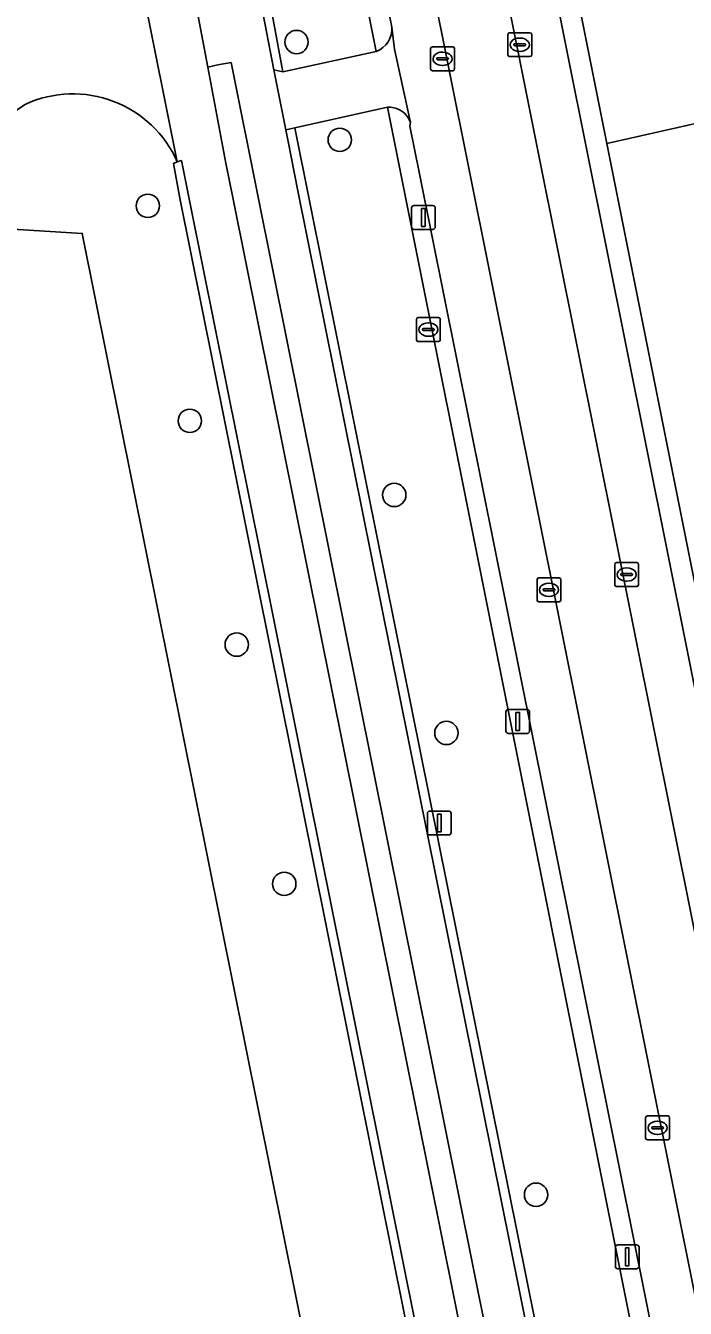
# Model space of a CAD drawing. Extents: x 160203 to 161530, y 379528 to 381797.
# Drawn here: x 160799.8 to 160827.4, y 380444.1 to 380497.8 of the extents above; entities that cross this region are included whole.
import ezdxf

# ---------------------------------------------------------------- set-up
doc = ezdxf.new("R2010")
doc.units = 0
for name, color, linetype in [('IMGEO_Berm_groen', 7, 'Continuous'), ('IMGEO_Berm_open', 7, 'Continuous'), ('IMGEO_Boom', 7, 'Continuous'), ('IMGEO_Erf', 7, 'Continuous'), ('IMGEO_Fietspad_open', 7, 'Continuous'), ('IMGEO_Groenvoorziening', 7, 'Continuous'), ('IMGEO_Kolk', 7, 'Continuous'), ('IMGEO_Lichtmast', 7, 'Continuous'), ('IMGEO_Loofbos', 7, 'Continuous'), ('IMGEO_Parkeervlak_open', 7, 'Continuous'), ('IMGEO_Rijbaan_lokaal_gesloten', 7, 'Continuous'), ('IMGEO_Rijbaan_lokaal_open', 7, 'Continuous'), ('IMGEO_Rioolput', 7, 'Continuous'), ('IMGEO_Voetpad_open', 7, 'Continuous')]:
    doc.layers.add(name, color=color, linetype=linetype)

msp = doc.modelspace()

# ---------------------------------------------------------------- linework, layer by layer
at = {"layer": 'IMGEO_Berm_groen'}
for points in [[(160809.779, 380499.956), (160810.527, 380495.867), (160814.434, 380496.716), (160811.612, 380510.898)], [(160830.916, 380414.289), (160819.918, 380469.339), (160814.915, 380494.379), (160811.026, 380493.513), (160814.089, 380478.303), (160841.379, 380342.789), (160841.726, 380341.019), (160841.352, 380340.899), (160841.381, 380340.684), (160841.823, 380340.142)]]:
    msp.add_lwpolyline(points, dxfattribs=at)
at = {"layer": 'IMGEO_Berm_open'}
msp.add_lwpolyline([(160809.488, 380490.62), (160808.357, 380496.254), (160807.806, 380496.157), (160807.391, 380496.064), (160808.139, 380492.044), (160808.457, 380490.462), (160846.915, 380299.112), (160856.862, 380248.916), (160857.878, 380249.092), (160847.878, 380299.47)], close=True, dxfattribs=at)
at = {"layer": 'IMGEO_Boom'}
for centre in [(160811.1, 380497.112), (160812.91, 380493.016), (160804.874, 380490.251), (160806.632, 380481.246), (160815.191, 380478.14), (160808.596, 380471.874), (160817.373, 380468.172), (160810.588, 380461.854), (160821.126, 380448.83)]:
    msp.add_circle(centre, 0.489, dxfattribs=at)
at = {"layer": 'IMGEO_Erf'}
msp.add_lwpolyline([(160786.215, 380358.257), (160807.904, 380361.665), (160818.583, 380363.901), (160826.408, 380365.955), (160825.615, 380371.544), (160820.389, 380397.556), (160816.06, 380419.106), (160814.776, 380425.496), (160813.712, 380431.457), (160802.128, 380489.092), (160796.963, 380489.418)], dxfattribs=at)
at = {"layer": 'IMGEO_Fietspad_open'}
for points in [[(160815.195, 380496.812), (160815.089, 380497.738)], [(160815.777, 380493.933), (160815.874, 380493.74), (160815.195, 380496.812)], [(160814.434, 380496.716), (160810.527, 380495.867), (160810.154, 380495.945), (160810.646, 380493.434), (160811.026, 380493.513), (160814.915, 380494.379)]]:
    msp.add_lwpolyline(points, dxfattribs=at)
for centre, radius, start, end in [((160814.08, 380497.664), 1.011, 290.4657, 4.2226), ((160814.969, 380493.428), 0.953, 32.0256, 93.2602)]:
    msp.add_arc(centre, radius, start, end, dxfattribs=at)
at = {"layer": 'IMGEO_Groenvoorziening'}
msp.add_lwpolyline([(160862.461, 380342.515), (160831.887, 380494.616), (160824.092, 380492.861), (160839.604, 380415.212), (160854.574, 380340.734), (160857.758, 380341.542)], close=True, dxfattribs=at)
at = {"layer": 'IMGEO_Kolk'}
for p, q in [((160819.945, 380496.573), (160819.945, 380497.425)), ((160820.02, 380497.499), (160820.872, 380497.499)), ((160820.433, 380497.279), (160820.458, 380497.279)), ((160820.946, 380497.425), (160820.946, 380496.573)), ((160816.714, 380495.984), (160816.714, 380496.836)), ((160816.789, 380496.91), (160817.641, 380496.91)), ((160817.715, 380496.836), (160817.715, 380495.984)), ((160820.204, 380496.993), (160820.204, 380497.005)), ((160820.642, 380496.956), (160820.244, 380496.956)), ((160820.247, 380497.042), (160820.645, 380497.042)), ((160820.688, 380497.005), (160820.688, 380496.993)), ((160816.973, 380496.404), (160816.973, 380496.416)), ((160817.411, 380496.367), (160817.013, 380496.367)), ((160817.016, 380496.453), (160817.414, 380496.453)), ((160817.202, 380496.69), (160817.227, 380496.69)), ((160817.457, 380496.416), (160817.457, 380496.404)), ((160820.872, 380496.499), (160820.02, 380496.499)), ((160820.456, 380496.719), (160820.431, 380496.719)), ((160817.641, 380495.91), (160816.789, 380495.91)), ((160817.225, 380496.13), (160817.2, 380496.13)), ((160824.496, 380475.308), (160825.348, 380475.308)), ((160824.421, 380474.382), (160824.421, 380475.234)), ((160824.68, 380474.802), (160824.68, 380474.814)), ((160825.118, 380474.765), (160824.72, 380474.765)), ((160824.723, 380474.851), (160825.121, 380474.851)), ((160824.909, 380475.088), (160824.934, 380475.088)), ((160825.164, 380474.814), (160825.164, 380474.802)), ((160825.422, 380475.234), (160825.422, 380474.382)), ((160821.168, 380473.741), (160821.168, 380474.593)), ((160821.243, 380474.667), (160822.095, 380474.667)), ((160821.47, 380474.21), (160821.868, 380474.21)), ((160821.656, 380474.447), (160821.681, 380474.447)), ((160822.169, 380474.593), (160822.169, 380473.741)), ((160825.348, 380474.308), (160824.496, 380474.308)), ((160824.932, 380474.528), (160824.907, 380474.528)), ((160822.095, 380473.667), (160821.243, 380473.667)), ((160821.427, 380474.161), (160821.427, 380474.173)), ((160821.865, 380474.124), (160821.467, 380474.124)), ((160821.679, 380473.887), (160821.654, 380473.887)), ((160821.911, 380474.173), (160821.911, 380474.161)), ((160825.716, 380451.206), (160825.716, 380452.058)), ((160825.791, 380452.132), (160826.643, 380452.132)), ((160825.975, 380451.626), (160825.975, 380451.638)), ((160826.018, 380451.675), (160826.416, 380451.675)), ((160826.204, 380451.912), (160826.229, 380451.912)), ((160826.459, 380451.638), (160826.459, 380451.626)), ((160826.717, 380452.058), (160826.717, 380451.206)), ((160826.643, 380451.132), (160825.791, 380451.132)), ((160826.413, 380451.589), (160826.015, 380451.589)), ((160826.227, 380451.352), (160826.202, 380451.352))]:
    msp.add_line(p, q, dxfattribs=at)
for points in [[(160819.945, 380496.573), (160819.945, 380497.425)], [(160820.02, 380497.499), (160820.872, 380497.499)], [(160820.946, 380497.425), (160820.946, 380496.573)], [(160816.714, 380495.984), (160816.714, 380496.836)], [(160816.789, 380496.91), (160817.641, 380496.91)], [(160817.715, 380496.836), (160817.715, 380495.984)], [(160820.872, 380496.499), (160820.02, 380496.499)], [(160817.641, 380495.91), (160816.789, 380495.91)], [(160824.496, 380475.308), (160825.348, 380475.308)], [(160824.421, 380474.382), (160824.421, 380475.234)], [(160825.422, 380475.234), (160825.422, 380474.382)], [(160821.168, 380473.741), (160821.168, 380474.593)], [(160821.243, 380474.667), (160822.095, 380474.667)], [(160822.169, 380474.593), (160822.169, 380473.741)], [(160825.348, 380474.308), (160824.496, 380474.308)], [(160822.095, 380473.667), (160821.243, 380473.667)], [(160825.716, 380451.206), (160825.716, 380452.058)], [(160825.791, 380452.132), (160826.643, 380452.132)], [(160826.717, 380452.058), (160826.717, 380451.206)], [(160826.643, 380451.132), (160825.791, 380451.132)]]:
    msp.add_lwpolyline(points, dxfattribs=at)
for centre, radius, start, end in [((160820.022, 380497.423), 0.0765, 91.552, 178.448), ((160820.022, 380497.423), 0.0765, 91.552, 178.448), ((160820.87, 380497.423), 0.0765, 1.552, 88.448), ((160820.87, 380497.423), 0.0765, 1.552, 88.448), ((160816.791, 380496.834), 0.0765, 91.552, 178.448), ((160816.791, 380496.834), 0.0765, 91.552, 178.448), ((160817.639, 380496.834), 0.0765, 1.552, 88.448), ((160817.639, 380496.834), 0.0765, 1.552, 88.448), ((160820.244, 380497.002), 0.0403, 85.8775, 175.7526), ((160820.241, 380496.992), 0.0366, 178.938, 274.7102), ((160820.645, 380496.999), 0.043, 264.8664, 352.4533), ((160820.649, 380497.004), 0.0386, 1.7309, 96.639), ((160817.013, 380496.413), 0.0403, 85.8775, 175.7526), ((160817.01, 380496.403), 0.0366, 178.938, 274.7102), ((160817.414, 380496.41), 0.043, 264.8664, 352.4533), ((160817.418, 380496.415), 0.0386, 1.7309, 96.639), ((160820.022, 380496.575), 0.0765, 181.552, 268.448), ((160820.022, 380496.575), 0.0765, 181.552, 268.448), ((160820.87, 380496.575), 0.0765, 271.552, 358.448), ((160820.87, 380496.575), 0.0765, 271.552, 358.448), ((160816.791, 380495.986), 0.0765, 181.552, 268.448), ((160816.791, 380495.986), 0.0765, 181.552, 268.448), ((160817.639, 380495.986), 0.0765, 271.552, 358.448), ((160817.639, 380495.986), 0.0765, 271.552, 358.448), ((160824.498, 380475.232), 0.0765, 91.552, 178.448), ((160824.498, 380475.232), 0.0765, 91.552, 178.448), ((160825.346, 380475.232), 0.0765, 1.552, 88.448), ((160825.346, 380475.232), 0.0765, 1.552, 88.448), ((160824.72, 380474.811), 0.0403, 85.8775, 175.7526), ((160824.717, 380474.801), 0.0366, 178.938, 274.7102), ((160825.121, 380474.808), 0.043, 264.8664, 352.4533), ((160825.125, 380474.813), 0.0386, 1.7309, 96.639), ((160821.245, 380474.591), 0.0765, 91.552, 178.448), ((160821.245, 380474.591), 0.0765, 91.552, 178.448), ((160821.467, 380474.17), 0.0403, 85.8775, 175.7526), ((160821.872, 380474.172), 0.0386, 1.7309, 96.639), ((160822.093, 380474.591), 0.0765, 1.552, 88.448), ((160822.093, 380474.591), 0.0765, 1.552, 88.448), ((160824.498, 380474.384), 0.0765, 181.552, 268.448), ((160824.498, 380474.384), 0.0765, 181.552, 268.448), ((160825.346, 380474.384), 0.0765, 271.552, 358.448), ((160825.346, 380474.384), 0.0765, 271.552, 358.448), ((160821.245, 380473.743), 0.0765, 181.552, 268.448), ((160821.245, 380473.743), 0.0765, 181.552, 268.448), ((160821.464, 380474.16), 0.0366, 178.938, 274.7102), ((160821.868, 380474.167), 0.043, 264.8664, 352.4533), ((160822.093, 380473.743), 0.0765, 271.552, 358.448), ((160822.093, 380473.743), 0.0765, 271.552, 358.448), ((160825.793, 380452.056), 0.0765, 91.552, 178.448), ((160825.793, 380452.056), 0.0765, 91.552, 178.448), ((160826.015, 380451.635), 0.0403, 85.8775, 175.7526), ((160826.012, 380451.625), 0.0366, 178.938, 274.7102), ((160826.416, 380451.632), 0.043, 264.8664, 352.4533), ((160826.42, 380451.637), 0.0386, 1.7309, 96.639), ((160826.641, 380452.056), 0.0765, 1.552, 88.448), ((160826.641, 380452.056), 0.0765, 1.552, 88.448), ((160825.793, 380451.208), 0.0765, 181.552, 268.448), ((160825.793, 380451.208), 0.0765, 181.552, 268.448), ((160826.641, 380451.208), 0.0765, 271.552, 358.448), ((160826.641, 380451.208), 0.0765, 271.552, 358.448)]:
    msp.add_arc(centre, radius, start, end, dxfattribs=at)
for centre, major_axis, ratio, start_param, end_param in [((160820.432, 380496.999), (-0.387, 0.002), 0.722429, 4.712389, 7.853982), ((160820.457, 380496.999), (-0.39, 0.002), 0.717154, 1.570796, 4.712389), ((160817.201, 380496.41), (-0.387, 0.002), 0.722429, 4.712389, 7.853982), ((160817.226, 380496.41), (-0.39, 0.002), 0.717154, 1.570796, 4.712389), ((160824.908, 380474.808), (-0.387, 0.002), 0.722429, 4.712389, 7.853982), ((160824.933, 380474.808), (-0.39, 0.002), 0.717154, 1.570796, 4.712389), ((160821.655, 380474.167), (-0.387, 0.002), 0.722429, 4.712389, 7.853982), ((160821.68, 380474.167), (-0.39, 0.002), 0.717154, 1.570796, 4.712389), ((160826.203, 380451.632), (-0.387, 0.002), 0.722429, 4.712389, 7.853982), ((160826.228, 380451.632), (-0.39, 0.002), 0.717154, 1.570796, 4.712389)]:
    msp.add_ellipse(centre, major_axis=major_axis, ratio=ratio, start_param=start_param, end_param=end_param, dxfattribs=at)
at = {"layer": 'IMGEO_Lichtmast'}
for p, q in [((160815.915, 380489.365), (160815.915, 380490.165)), ((160815.915, 380490.165), (160815.915, 380489.365)), ((160816.015, 380490.265), (160816.805, 380490.265)), ((160816.805, 380490.265), (160816.015, 380490.265)), ((160816.905, 380490.165), (160816.905, 380489.365)), ((160816.905, 380489.365), (160816.905, 380490.165)), ((160816.805, 380489.265), (160816.015, 380489.265)), ((160816.015, 380489.265), (160816.805, 380489.265)), ((160819.866, 380468.256), (160819.866, 380469.056)), ((160819.866, 380469.056), (160819.866, 380468.256)), ((160819.966, 380469.156), (160820.756, 380469.156)), ((160820.756, 380469.156), (160819.966, 380469.156)), ((160820.856, 380469.056), (160820.856, 380468.256)), ((160820.856, 380468.256), (160820.856, 380469.056)), ((160820.756, 380468.156), (160819.966, 380468.156)), ((160819.966, 380468.156), (160820.756, 380468.156)), ((160816.582, 380463.999), (160816.582, 380464.799)), ((160816.582, 380464.799), (160816.582, 380463.999)), ((160816.682, 380464.899), (160817.472, 380464.899)), ((160817.472, 380464.899), (160816.682, 380464.899)), ((160817.572, 380464.799), (160817.572, 380463.999)), ((160817.572, 380463.999), (160817.572, 380464.799)), ((160817.472, 380463.899), (160816.682, 380463.899)), ((160816.682, 380463.899), (160817.472, 380463.899)), ((160824.448, 380445.831), (160824.448, 380446.631)), ((160824.448, 380446.631), (160824.448, 380445.831)), ((160824.548, 380446.731), (160825.338, 380446.731)), ((160825.338, 380446.731), (160824.548, 380446.731)), ((160825.438, 380446.631), (160825.438, 380445.831)), ((160825.438, 380445.831), (160825.438, 380446.631)), ((160825.338, 380445.731), (160824.548, 380445.731)), ((160824.548, 380445.731), (160825.338, 380445.731))]:
    msp.add_line(p, q, dxfattribs=at)
for points in [[(160816.335, 380490.14), (160816.485, 380490.14), (160816.485, 380489.39), (160816.335, 380489.39), (160816.335, 380490.14)], [(160820.286, 380469.031), (160820.436, 380469.031), (160820.436, 380468.281), (160820.286, 380468.281), (160820.286, 380469.031)], [(160817.002, 380464.774), (160817.152, 380464.774), (160817.152, 380464.024), (160817.002, 380464.024), (160817.002, 380464.774)], [(160824.868, 380446.606), (160825.018, 380446.606), (160825.018, 380445.856), (160824.868, 380445.856), (160824.868, 380446.606)]]:
    msp.add_lwpolyline(points, dxfattribs=at)
for centre, start, end in [((160816.015, 380490.165), 90, 180), ((160816.015, 380490.165), 90, 180), ((160816.805, 380490.165), 0, 90), ((160816.805, 380490.165), 360, 90), ((160816.015, 380489.365), 180, 270), ((160816.015, 380489.365), 180, 270), ((160816.805, 380489.365), 270, 0), ((160816.805, 380489.365), 270, 0), ((160819.966, 380469.056), 90, 180), ((160819.966, 380469.056), 90, 180), ((160820.756, 380469.056), 0, 90), ((160820.756, 380469.056), 360, 90), ((160819.966, 380468.256), 180, 270), ((160819.966, 380468.256), 180, 270), ((160820.756, 380468.256), 270, 0), ((160820.756, 380468.256), 270, 0), ((160816.682, 380464.799), 90, 180), ((160816.682, 380464.799), 90, 180), ((160817.472, 380464.799), 0, 90), ((160817.472, 380464.799), 360, 90), ((160816.682, 380463.999), 180, 270), ((160816.682, 380463.999), 180, 270), ((160817.472, 380463.999), 270, 0), ((160817.472, 380463.999), 270, 0), ((160824.548, 380446.631), 90, 180), ((160824.548, 380446.631), 90, 180), ((160825.338, 380446.631), 0, 90), ((160825.338, 380446.631), 360, 90), ((160824.548, 380445.831), 180, 270), ((160824.548, 380445.831), 180, 270), ((160825.338, 380445.831), 270, 0), ((160825.338, 380445.831), 270, 0)]:
    msp.add_arc(centre, 0.1, start, end, dxfattribs=at)
at = {"layer": 'IMGEO_Loofbos'}
for points in [[(160820.338, 380511.651), (160824.092, 380492.861), (160831.887, 380494.616), (160832.145, 380494.674), (160831.064, 380500), (160828.037, 380514.908), (160874.529, 380521.462), (160876.82, 380510.174), (160917.453, 380518.109), (160923.009, 380526.579)], [(160806.217, 380490.57), (160805.945, 380492.03), (160806.108, 380492.099)], [(160648.432, 380344.766), (160669.214, 380365.192), (160738.215, 380433.18), (160774.983, 380469.077), (160775.322, 380469.004), (160775.749, 380468.561), (160779.938, 380472.153), (160779.195, 380472.869), (160796.238, 380490.084), (160796.963, 380489.418), (160802.128, 380489.092), (160813.712, 380431.457), (160814.776, 380425.496), (160816.06, 380419.106), (160820.389, 380397.556), (160825.615, 380371.544), (160826.408, 380365.955), (160827.774, 380366.314), (160839.859, 380298.895), (160845.662, 380271.9), (160849.881, 380272.972), (160844.613, 380299.608), (160806.217, 380490.57)]]:
    msp.add_lwpolyline(points, dxfattribs=at)
for centre, radius, start, end in [((160801.734, 380490.152), 4.788, 23.997, 114.3459), ((160843.312, 380432.127), 76.085, 124.91865, 130.12451)]:
    msp.add_arc(centre, radius, start, end, dxfattribs=at)
at = {"layer": 'IMGEO_Parkeervlak_open'}
for points in [[(160823.223, 380492.728), (160819.469, 380511.448)], [(160812.447, 380511.162), (160815.089, 380497.738), (160815.195, 380496.812), (160815.874, 380493.74), (160815.85, 380493.584), (160816.238, 380491.656), (160846.771, 380339.726)], [(160818.287, 380491.97), (160814.424, 380511.244)], [(160817.512, 380510.978), (160821.234, 380492.423), (160851.769, 380340.218), (160854.166, 380340.671)], [(160853.643, 380341.04), (160823.223, 380492.728)], [(160846.518, 380339.145), (160848.829, 380339.603), (160818.287, 380491.97)]]:
    msp.add_lwpolyline(points, dxfattribs=at)
at = {"layer": 'IMGEO_Rijbaan_lokaal_gesloten'}
for points in [[(160805.629, 380549.55), (160803.96, 380549.663), (160803.192, 380541.42), (160802.974, 380538.517), (160802.782, 380535.612), (160802.478, 380529.797), (160802.28, 380523.978), (160802.244, 380521.207), (160802.297, 380518.437), (160802.439, 380515.67), (160802.67, 380512.909), (160802.99, 380510.157), (160803.399, 380507.416), (160803.14, 380507.358), (160803.191, 380506.666), (160806.108, 380492.099), (160806.281, 380492.144), (160806.674, 380490.188), (160845.136, 380298.897)], [(160841.352, 380340.899), (160811.161, 380490.877), (160810.731, 380493.012), (160810.646, 380493.434), (160810.154, 380495.945), (160808.569, 380504.14), (160808.171, 380506.274), (160807.823, 380508.417), (160807.527, 380510.567), (160807.282, 380512.724), (160807.088, 380514.887), (160806.946, 380517.053), (160806.864, 380519.122), (160806.814, 380521.193), (160806.797, 380523.264), (160806.813, 380525.335), (160806.861, 380527.406), (160806.942, 380529.476), (160808.143, 380544.306), (160808.559, 380544.241), (160809.041, 380549.44)], [(160814.424, 380511.244), (160818.287, 380491.97), (160848.829, 380339.603), (160851.769, 380340.218), (160821.234, 380492.423)], [(160821.234, 380492.423), (160817.512, 380510.978)], [(160846.915, 380299.112), (160808.457, 380490.462), (160808.139, 380492.044), (160807.391, 380496.064), (160805.705, 380504.893), (160805.12, 380508.385)], [(160806.122, 380508.458), (160806.724, 380505.08), (160805.705, 380504.893), (160807.391, 380496.064), (160807.806, 380496.157), (160808.357, 380496.254), (160809.488, 380490.62), (160847.878, 380299.47)], [(160806.108, 380492.099), (160803.191, 380506.666)]]:
    msp.add_lwpolyline(points, dxfattribs=at)
for centre, radius, start, end in [((160801.734, 380490.152), 4.788, 23.997, 114.3459), ((160843.312, 380432.127), 76.085, 124.91865, 130.12451)]:
    msp.add_arc(centre, radius, start, end, dxfattribs=at)
at = {"layer": 'IMGEO_Rijbaan_lokaal_open'}
msp.add_lwpolyline([(160808.559, 380544.241), (160808.143, 380544.306), (160806.942, 380529.476), (160806.861, 380527.406), (160806.813, 380525.335), (160806.797, 380523.264), (160806.814, 380521.193), (160806.864, 380519.122), (160806.946, 380517.053), (160807.088, 380514.887), (160807.282, 380512.724), (160807.527, 380510.567), (160807.823, 380508.417), (160808.171, 380506.274), (160808.569, 380504.14), (160810.154, 380495.945), (160810.527, 380495.867), (160809.779, 380499.956)], dxfattribs=at)
for points in [[(160811.026, 380493.513), (160810.646, 380493.434), (160810.731, 380493.012), (160811.161, 380490.877), (160841.352, 380340.899), (160841.726, 380341.019), (160841.379, 380342.789), (160814.089, 380478.303)], [(160806.281, 380492.144), (160806.108, 380492.099), (160805.945, 380492.03), (160806.217, 380490.57), (160844.613, 380299.608), (160849.881, 380272.972), (160856.352, 380240.258), (160858.585, 380228.968), (160864.629, 380198.41), (160865.008, 380198.49), (160858.94, 380229.148), (160845.136, 380298.897), (160806.674, 380490.188)]]:
    msp.add_lwpolyline(points, close=True, dxfattribs=at)
at = {"layer": 'IMGEO_Rioolput'}
for p, q in [((160816.119, 380484.642), (160816.119, 380485.494)), ((160816.194, 380485.568), (160817.046, 380485.568)), ((160817.12, 380485.494), (160817.12, 380484.642)), ((160816.378, 380485.062), (160816.378, 380485.074)), ((160816.816, 380485.025), (160816.418, 380485.025)), ((160816.421, 380485.111), (160816.819, 380485.111)), ((160816.607, 380485.348), (160816.632, 380485.348)), ((160816.862, 380485.074), (160816.862, 380485.062)), ((160817.046, 380484.568), (160816.194, 380484.568)), ((160816.63, 380484.788), (160816.605, 380484.788))]:
    msp.add_line(p, q, dxfattribs=at)
for points in [[(160816.119, 380484.642), (160816.119, 380485.494)], [(160816.194, 380485.568), (160817.046, 380485.568)], [(160817.12, 380485.494), (160817.12, 380484.642)], [(160817.046, 380484.568), (160816.194, 380484.568)]]:
    msp.add_lwpolyline(points, dxfattribs=at)
for centre, radius, start, end in [((160816.196, 380485.492), 0.0765, 91.552, 178.448), ((160816.196, 380485.492), 0.0765, 91.552, 178.448), ((160817.044, 380485.492), 0.0765, 1.552, 88.448), ((160817.044, 380485.492), 0.0765, 1.552, 88.448), ((160816.418, 380485.071), 0.0403, 85.8775, 175.7526), ((160816.415, 380485.061), 0.0366, 178.938, 274.7102), ((160816.819, 380485.068), 0.043, 264.8664, 352.4533), ((160816.823, 380485.073), 0.0386, 1.7309, 96.639), ((160816.196, 380484.644), 0.0765, 181.552, 268.448), ((160816.196, 380484.644), 0.0765, 181.552, 268.448), ((160817.044, 380484.644), 0.0765, 271.552, 358.448), ((160817.044, 380484.644), 0.0765, 271.552, 358.448)]:
    msp.add_arc(centre, radius, start, end, dxfattribs=at)
for centre, major_axis, ratio, start_param, end_param in [((160816.606, 380485.068), (-0.387, 0.002), 0.722429, 4.712389, 7.853982), ((160816.631, 380485.068), (-0.39, 0.002), 0.717154, 1.570796, 4.712389)]:
    msp.add_ellipse(centre, major_axis=major_axis, ratio=ratio, start_param=start_param, end_param=end_param, dxfattribs=at)
at = {"layer": 'IMGEO_Voetpad_open'}
for points in [[(160819.469, 380511.448), (160823.223, 380492.728), (160853.643, 380341.04)], [(160824.092, 380492.861), (160820.338, 380511.651)], [(160811.612, 380510.898), (160814.434, 380496.716)], [(160815.089, 380497.738), (160812.447, 380511.162)], [(160814.915, 380494.379), (160819.918, 380469.339), (160830.916, 380414.289), (160841.959, 380359.232), (160846.061, 380339.046), (160846.518, 380339.145)], [(160816.238, 380491.656), (160815.85, 380493.584), (160815.874, 380493.74), (160815.777, 380493.933)], [(160854.166, 380340.671), (160854.574, 380340.734), (160839.604, 380415.212), (160824.092, 380492.861)], [(160846.771, 380339.726), (160816.238, 380491.656)]]:
    msp.add_lwpolyline(points, dxfattribs=at)
for centre, radius, start, end in [((160814.08, 380497.664), 1.011, 290.4657, 4.2226), ((160814.969, 380493.428), 0.953, 32.0256, 93.2602)]:
    msp.add_arc(centre, radius, start, end, dxfattribs=at)

doc.saveas('drawing.dxf')
